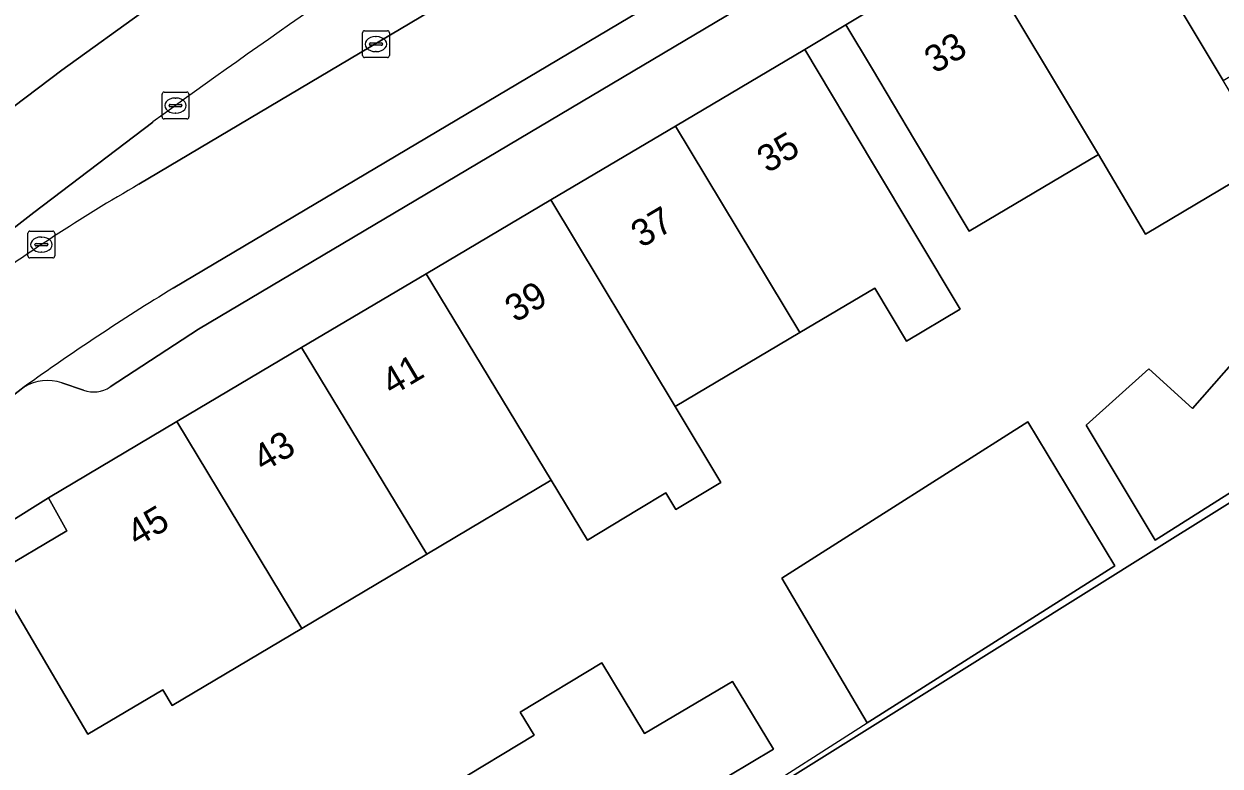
# Model space of a CAD drawing. Extents: x 160102 to 160934, y 382045 to 382923.
# Drawn here: x 160468.36 to 160512.96, y 382624.26 to 382651.94 of the extents above; entities that cross this region are included whole.
import ezdxf

# ---------------------------------------------------------------- set-up
doc = ezdxf.new("R2010")
doc.units = 0
for name, color, linetype in [('IMGEO_Berm_groen', 7, 'Continuous'), ('IMGEO_Erf', 7, 'Continuous'), ('IMGEO_Kolk', 7, 'Continuous'), ('IMGEO_Muur', 7, 'Continuous'), ('IMGEO_Pand', 7, 'Continuous'), ('IMGEO_Pand_nummerreeks', 7, 'Continuous'), ('IMGEO_Parkeervlak_open', 7, 'Continuous'), ('IMGEO_Rijbaan_lokaal_gesloten', 7, 'Continuous'), ('IMGEO_Rijbaan_lokaal_open', 7, 'Continuous'), ('IMGEO_Voetpad_open', 7, 'Continuous')]:
    doc.layers.add(name, color=color, linetype=linetype)

msp = doc.modelspace()

# ---------------------------------------------------------------- linework, layer by layer
at = {"layer": 'IMGEO_Berm_groen'}
for points in [[(160472.648, 382645.963), (160500, 382662.216), (160506.389, 382665.994)], [(160473.164, 382648.285), (160468.729, 382644.914), (160464.193, 382641.393), (160459.656, 382637.803), (160457.061, 382635.451), (160454.689, 382633.387), (160453.273, 382632.058)]]:
    msp.add_lwpolyline(points, dxfattribs=at)
for centre, radius, start, end in [((160597.122, 382479.023), 216.851, 121.75023, 137.88092), ((160632.509, 382429.921), 270.322, 122.85014, 126.11907), ((160505.57, 382588.727), 66.029, 119.90721, 126.38704)]:
    msp.add_arc(centre, radius, start, end, dxfattribs=at)
at = {"layer": 'IMGEO_Erf'}
for points in [[(160514.842, 382646.873), (160510.186, 382644.107), (160508.424, 382647.072), (160503.61, 382644.212), (160501.573, 382647.624), (160500, 382650.257), (160499.009, 382651.916), (160497.472, 382650.994), (160500, 382646.765), (160503.264, 382641.304), (160501.265, 382640.109), (160500.082, 382642.089), (160497.287, 382640.428), (160492.646, 382637.67), (160494.349, 382634.841), (160492.669, 382633.824), (160492.293, 382634.447), (160491.265, 382633.825), (160489.372, 382632.68), (160488.017, 382634.919), (160483.383, 382632.165), (160478.723, 382629.396), (160473.882, 382626.519), (160473.536, 382627.098), (160470.743, 382625.454), (160469.766, 382627.114), (160467.23, 382631.423), (160469.96, 382633.039), (160469.27, 382634.268), (160464.675, 382631.392)], [(160456.245, 382623.385), (160447.829, 382611.851), (160448.003, 382608.946), (160448.669, 382606.931), (160450.051, 382605.319), (160464.977, 382593.454), (160480.277, 382612.822), (160480.01, 382613.255), (160500, 382625.753), (160510.687, 382632.435), (160516.443, 382636.034), (160525.477, 382626.898), (160525.649, 382629.493), (160523.304, 382629.625), (160523.064, 382629.868), (160517.339, 382635.67), (160520.062, 382635.513), (160520.278, 382639.267), (160522.746, 382639.124), (160522.53, 382635.371), (160529.569, 382634.966), (160529.557, 382634.76), (160538.699, 382634.22)], [(160484.334, 382623.575), (160487.382, 382625.416), (160486.865, 382626.272), (160489.904, 382628.108), (160491.499, 382625.469), (160494.782, 382627.419), (160496.306, 382624.888), (160494.641, 382623.899)]]:
    msp.add_lwpolyline(points, dxfattribs=at)
for points in [[(160507.972, 382636.979), (160510.305, 382639.078), (160511.936, 382637.595), (160514.635, 382640.671), (160516.788, 382638.782), (160514.22, 382635.898), (160514.603, 382635.258), (160510.541, 382632.689)], [(160499.797, 382625.871), (160496.616, 382631.27), (160500, 382633.42), (160505.794, 382637.101), (160509.035, 382631.728), (160500, 382626)]]:
    msp.add_lwpolyline(points, close=True, dxfattribs=at)
at = {"layer": 'IMGEO_Kolk'}
for p, q in [((160480.985, 382650.764), (160480.985, 382651.616)), ((160481.06, 382651.69), (160481.912, 382651.69)), ((160481.473, 382651.47), (160481.498, 382651.47)), ((160481.986, 382651.616), (160481.986, 382650.764)), ((160481.244, 382651.184), (160481.244, 382651.196)), ((160481.682, 382651.147), (160481.284, 382651.147)), ((160481.287, 382651.233), (160481.685, 382651.233)), ((160481.496, 382650.91), (160481.471, 382650.91)), ((160481.728, 382651.196), (160481.728, 382651.184)), ((160481.912, 382650.69), (160481.06, 382650.69)), ((160473.51, 382648.473), (160473.51, 382649.325)), ((160473.585, 382649.399), (160474.437, 382649.399)), ((160473.998, 382649.179), (160474.023, 382649.179)), ((160474.511, 382649.325), (160474.511, 382648.473)), ((160473.769, 382648.893), (160473.769, 382648.905)), ((160474.207, 382648.856), (160473.809, 382648.856)), ((160473.812, 382648.942), (160474.21, 382648.942)), ((160474.021, 382648.619), (160473.996, 382648.619)), ((160474.253, 382648.905), (160474.253, 382648.893)), ((160474.437, 382648.399), (160473.585, 382648.399)), ((160468.51, 382643.287), (160468.51, 382644.139)), ((160468.585, 382644.213), (160469.437, 382644.213)), ((160469.511, 382644.139), (160469.511, 382643.287)), ((160468.769, 382643.707), (160468.769, 382643.719)), ((160468.812, 382643.756), (160469.21, 382643.756)), ((160468.998, 382643.993), (160469.023, 382643.993)), ((160469.253, 382643.719), (160469.253, 382643.707)), ((160469.207, 382643.67), (160468.809, 382643.67)), ((160469.021, 382643.433), (160468.996, 382643.433)), ((160469.437, 382643.213), (160468.585, 382643.213))]:
    msp.add_line(p, q, dxfattribs=at)
for points in [[(160480.985, 382650.764), (160480.985, 382651.616)], [(160481.06, 382651.69), (160481.912, 382651.69)], [(160481.986, 382651.616), (160481.986, 382650.764)], [(160481.912, 382650.69), (160481.06, 382650.69)], [(160473.51, 382648.473), (160473.51, 382649.325)], [(160473.585, 382649.399), (160474.437, 382649.399)], [(160474.511, 382649.325), (160474.511, 382648.473)], [(160474.437, 382648.399), (160473.585, 382648.399)], [(160468.51, 382643.287), (160468.51, 382644.139)], [(160468.585, 382644.213), (160469.437, 382644.213)], [(160469.511, 382644.139), (160469.511, 382643.287)], [(160469.437, 382643.213), (160468.585, 382643.213)]]:
    msp.add_lwpolyline(points, dxfattribs=at)
for centre, radius, start, end in [((160481.062, 382651.614), 0.0765, 91.552, 178.448), ((160481.062, 382651.614), 0.0765, 91.552, 178.448), ((160481.91, 382651.614), 0.0765, 1.552, 88.448), ((160481.91, 382651.614), 0.0765, 1.552, 88.448), ((160481.284, 382651.193), 0.0403, 85.8775, 175.7526), ((160481.281, 382651.183), 0.0366, 178.938, 274.7102), ((160481.685, 382651.19), 0.043, 264.8664, 352.4533), ((160481.689, 382651.195), 0.0386, 1.7309, 96.639), ((160481.062, 382650.766), 0.0765, 181.552, 268.448), ((160481.062, 382650.766), 0.0765, 181.552, 268.448), ((160481.91, 382650.766), 0.0765, 271.552, 358.448), ((160481.91, 382650.766), 0.0765, 271.552, 358.448), ((160473.587, 382649.323), 0.0765, 91.552, 178.448), ((160473.587, 382649.323), 0.0765, 91.552, 178.448), ((160474.435, 382649.323), 0.0765, 1.552, 88.448), ((160474.435, 382649.323), 0.0765, 1.552, 88.448), ((160473.809, 382648.902), 0.0403, 85.8775, 175.7526), ((160473.806, 382648.892), 0.0366, 178.938, 274.7102), ((160474.21, 382648.899), 0.043, 264.8664, 352.4533), ((160474.214, 382648.904), 0.0386, 1.7309, 96.639), ((160473.587, 382648.475), 0.0765, 181.552, 268.448), ((160473.587, 382648.475), 0.0765, 181.552, 268.448), ((160474.435, 382648.475), 0.0765, 271.552, 358.448), ((160474.435, 382648.475), 0.0765, 271.552, 358.448), ((160468.587, 382644.137), 0.0765, 91.552, 178.448), ((160468.587, 382644.137), 0.0765, 91.552, 178.448), ((160469.435, 382644.137), 0.0765, 1.552, 88.448), ((160469.435, 382644.137), 0.0765, 1.552, 88.448), ((160468.809, 382643.716), 0.0403, 85.8775, 175.7526), ((160468.806, 382643.706), 0.0366, 178.938, 274.7102), ((160469.21, 382643.713), 0.043, 264.8664, 352.4533), ((160469.214, 382643.718), 0.0386, 1.7309, 96.639), ((160468.587, 382643.289), 0.0765, 181.552, 268.448), ((160468.587, 382643.289), 0.0765, 181.552, 268.448), ((160469.435, 382643.289), 0.0765, 271.552, 358.448), ((160469.435, 382643.289), 0.0765, 271.552, 358.448)]:
    msp.add_arc(centre, radius, start, end, dxfattribs=at)
for centre, major_axis, ratio, start_param, end_param in [((160481.472, 382651.19), (-0.387, 0.002), 0.722429, 4.712389, 7.853982), ((160481.497, 382651.19), (-0.39, 0.002), 0.717154, 1.570796, 4.712389), ((160473.997, 382648.899), (-0.387, 0.002), 0.722429, 4.712389, 7.853982), ((160474.022, 382648.899), (-0.39, 0.002), 0.717154, 1.570796, 4.712389), ((160468.997, 382643.713), (-0.387, 0.002), 0.722429, 4.712389, 7.853982), ((160469.022, 382643.713), (-0.39, 0.002), 0.717154, 1.570796, 4.712389)]:
    msp.add_ellipse(centre, major_axis=major_axis, ratio=ratio, start_param=start_param, end_param=end_param, dxfattribs=at)
at = {"layer": 'IMGEO_Muur'}
msp.add_lwpolyline([(160495.212, 382622.935), (160499.797, 382625.871)], dxfattribs=at)
at = {"layer": 'IMGEO_Pand'}
for points in [[(160513.081, 382649.839), (160517.66, 382652.559), (160513.105, 382660.291), (160508.464, 382657.534)], [(160513.081, 382649.839), (160508.464, 382657.534), (160503.822, 382654.776), (160508.424, 382647.072), (160510.186, 382644.107), (160514.842, 382646.873)], [(160508.424, 382647.072), (160503.822, 382654.776), (160500, 382652.505), (160499.009, 382651.916), (160500, 382650.257), (160501.573, 382647.624), (160503.61, 382644.212)], [(160492.65, 382648.134), (160497.287, 382640.428), (160500.082, 382642.089), (160501.265, 382640.109), (160503.264, 382641.304), (160500, 382646.765), (160497.472, 382650.994)], [(160492.646, 382637.67), (160497.287, 382640.428), (160492.65, 382648.134), (160488.006, 382645.38)], [(160488.006, 382645.38), (160483.355, 382642.622), (160488.017, 382634.919), (160489.372, 382632.68), (160491.265, 382633.825), (160492.293, 382634.447), (160492.669, 382633.824), (160494.349, 382634.841), (160492.646, 382637.67)], [(160483.383, 382632.165), (160488.017, 382634.919), (160483.355, 382642.622), (160478.711, 382639.868)], [(160514.603, 382635.258), (160514.22, 382635.898), (160516.788, 382638.782), (160514.635, 382640.671), (160511.936, 382637.595), (160510.305, 382639.078), (160507.972, 382636.979), (160510.541, 382632.689)], [(160483.383, 382632.165), (160478.711, 382639.868), (160474.061, 382637.109), (160478.723, 382629.396)], [(160474.061, 382637.109), (160469.27, 382634.268), (160469.96, 382633.039), (160467.23, 382631.423), (160469.766, 382627.114), (160470.743, 382625.454), (160473.536, 382627.098), (160473.882, 382626.519), (160478.723, 382629.396)], [(160499.797, 382625.871), (160500, 382626), (160509.035, 382631.728), (160505.794, 382637.101), (160500, 382633.42), (160496.616, 382631.27)], [(160477.432, 382615.94), (160479.664, 382613.615), (160482.477, 382615.301), (160485.968, 382617.393), (160485.379, 382618.374), (160486.928, 382619.257), (160487.511, 382618.286), (160495.212, 382622.935), (160494.641, 382623.899), (160496.306, 382624.888), (160494.782, 382627.419), (160491.499, 382625.469), (160489.904, 382628.108), (160486.865, 382626.272), (160487.382, 382625.416), (160484.334, 382623.575), (160485.332, 382621.923), (160483.791, 382620.991), (160482.792, 382622.642), (160479.292, 382620.529), (160475.509, 382618.245)]]:
    msp.add_lwpolyline(points, close=True, dxfattribs=at)
at = {"layer": 'IMGEO_Parkeervlak_open'}
for points in [[(160507.255, 382661.292), (160506.309, 382661.21), (160505.676, 382660.95), (160500, 382657.577), (160473.921, 382642.082)], [(160471.576, 382638.402), (160474.868, 382640.552), (160504.163, 382657.966)], [(160469.771, 382638.557), (160470.583, 382638.278)]]:
    msp.add_lwpolyline(points, dxfattribs=at)
for centre, radius, start, end in [((160519.821, 382566.816), 88.158, 121.3765, 125.70277), ((160469.238, 382636.963), 1.681, 71.5021, 120.9171), ((160470.953, 382639.354), 1.138, 251.0322, 303.2036)]:
    msp.add_arc(centre, radius, start, end, dxfattribs=at)
at = {"layer": 'IMGEO_Rijbaan_lokaal_gesloten'}
for points in [[(160485.875, 382657.016), (160487.76, 382658.143), (160522.93, 382680.002), (160526.281, 382682.085), (160524.598, 382685.152), (160521.226, 382683.078), (160517.886, 382681.055), (160503.477, 382672.156), (160486.426, 382661.475), (160482.364, 382658.869), (160479.058, 382656.635), (160473.015, 382652.551), (160469.77, 382650.215), (160463.375, 382645.381), (160460.241, 382642.817), (160454.145, 382637.554), (160450.613, 382634.314), (160445.366, 382629.28), (160442.543, 382626.393), (160435.829, 382618.957), (160438.434, 382616.761), (160441.793, 382620.386), (160445.043, 382623.842), (160448.025, 382626.913)], [(160436.272, 382624.459), (160433.232, 382621.146), (160435.829, 382618.957), (160442.543, 382626.393), (160445.366, 382629.28), (160450.613, 382634.314), (160454.145, 382637.554), (160460.241, 382642.817), (160463.375, 382645.381), (160469.77, 382650.215), (160473.015, 382652.551), (160479.058, 382656.635), (160482.364, 382658.869), (160486.426, 382661.475), (160503.477, 382672.156), (160517.886, 382681.055)], [(160459.656, 382637.803), (160464.193, 382641.393), (160468.729, 382644.914), (160473.164, 382648.285)]]:
    msp.add_lwpolyline(points, dxfattribs=at)
for centre, radius, start, end in [((160597.122, 382479.023), 216.851, 121.75023, 137.88092), ((160632.509, 382429.921), 270.322, 122.85014, 126.11907)]:
    msp.add_arc(centre, radius, start, end, dxfattribs=at)
at = {"layer": 'IMGEO_Rijbaan_lokaal_open'}
for points in [[(160508.515, 382664.084), (160507.171, 382666.461), (160506.389, 382665.994), (160500, 382662.216), (160472.648, 382645.963)], [(160473.921, 382642.082), (160500, 382657.577), (160505.676, 382660.95), (160506.309, 382661.21), (160507.255, 382661.292)], [(160462.535, 382633.912), (160462.785, 382634.09), (160468.262, 382638.324), (160468.318, 382638.364), (160468.374, 382638.405)]]:
    msp.add_lwpolyline(points, dxfattribs=at)
msp.add_lwpolyline([(160482.098, 382608.167), (160482.828, 382609.057), (160500, 382595.174), (160521.777, 382577.568), (160522.529, 382588.511), (160523.188, 382598.313), (160523.787, 382607.377), (160524.568, 382619.515), (160524.9, 382624.057), (160525.288, 382624.05), (160525.477, 382626.898), (160516.443, 382636.034), (160510.687, 382632.435), (160500, 382625.753), (160480.01, 382613.255), (160480.277, 382612.822), (160464.977, 382593.454), (160462.972, 382590.915), (160466.307, 382588.202), (160468.365, 382590.761), (160472.653, 382596.093), (160480.439, 382606.115)], close=True, dxfattribs=at)
for centre, radius, start, end in [((160505.57, 382588.727), 66.029, 119.90721, 126.38704), ((160519.821, 382566.816), 88.158, 121.3765, 125.70277)]:
    msp.add_arc(centre, radius, start, end, dxfattribs=at)
at = {"layer": 'IMGEO_Voetpad_open'}
for points in [[(160464.675, 382631.392), (160469.27, 382634.268), (160474.061, 382637.109), (160478.711, 382639.868), (160483.355, 382642.622), (160488.006, 382645.38), (160492.65, 382648.134), (160497.472, 382650.994), (160499.009, 382651.916), (160500, 382652.505), (160503.822, 382654.776), (160508.464, 382657.534), (160513.105, 382660.291), (160517.742, 382663.046), (160522.391, 382665.808), (160527.217, 382668.675), (160528.454, 382669.022), (160529.514, 382669.32), (160530.575, 382669.618), (160535.624, 382671.952), (160540.521, 382674.216)], [(160504.163, 382657.966), (160474.868, 382640.552), (160471.576, 382638.402)], [(160468.374, 382638.405), (160468.318, 382638.364), (160468.262, 382638.324), (160462.785, 382634.09), (160462.535, 382633.912), (160463.142, 382633.068)], [(160470.583, 382638.278), (160469.771, 382638.557)]]:
    msp.add_lwpolyline(points, dxfattribs=at)
for centre, radius, start, end in [((160469.238, 382636.963), 1.681, 71.5021, 120.9171), ((160470.953, 382639.354), 1.138, 251.0322, 303.2036)]:
    msp.add_arc(centre, radius, start, end, dxfattribs=at)

# ---------------------------------------------------------------- texts
at = {"layer": 'IMGEO_Pand_nummerreeks'}
for s, rotation, p in [('33', 30.7155, (160502.324, 382650.07)), ('35', 30.6713, (160496.084, 382646.357)), ('37', 30.6713, (160491.384, 382643.569)), ('39', 30.6704, (160486.683, 382640.783)), ('41', 30.6713, (160482.08, 382638.052)), ('43', 30.6713, (160477.283, 382635.206)), ('45', 30.6713, (160472.582, 382632.419))]:
    msp.add_text(s, height=1, rotation=rotation, dxfattribs=at).set_placement(p)

doc.saveas('drawing.dxf')
